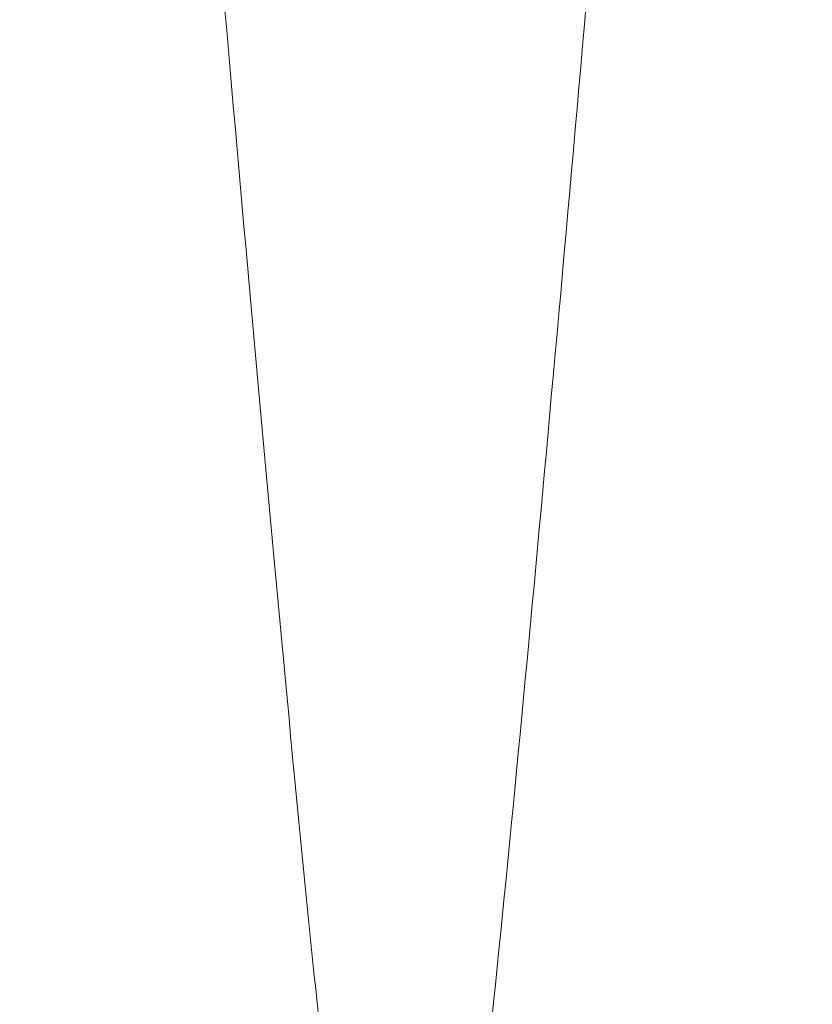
# Model space of a CAD drawing. Header units: inches. Extents: x 1 to 109, y 1 to 85.
# Tile 468 of 656: x 88.4314 to 88.43516, y 24.36437 to 24.36905. Entities that reach past the tile are written whole.
import ezdxf

# ---------------------------------------------------------------- set-up
doc = ezdxf.new("R2010")
doc.units = ezdxf.units.IN
doc.header["$MEASUREMENT"] = 0

msp = doc.modelspace()

# ---------------------------------------------------------------- linework, layer by layer
at = {"color": 7, "linetype": 'Continuous', "lineweight": 15, "ltscale": 5}
for points in [[(88.4381132, 24.4341884), (88.4380236, 24.4323244), (88.4378431, 24.4285655), (88.4375575, 24.4229141), (88.4372603, 24.4172427), (88.4369524, 24.4115979), (88.4366363, 24.4060278), (88.4363207, 24.4006851), (88.4360082, 24.3956052), (88.4357013, 24.3908153), (88.4353963, 24.3862509), (88.4350953, 24.3819437), (88.4347947, 24.377841), (88.4344969, 24.3739864), (88.4342048, 24.3704217), (88.4339249, 24.3672328), (88.4336595, 24.3643985), (88.4333818, 24.3619036), (88.433097, 24.3597911), (88.4328068, 24.3580627), (88.4325136, 24.3567185), (88.4322138, 24.355744), (88.4319094, 24.3551535), (88.4315966, 24.3549517), (88.4312776, 24.35517), (88.4309551, 24.3558337), (88.4306381, 24.3569277), (88.4303289, 24.358434), (88.4300299, 24.3603286), (88.4297483, 24.3625404), (88.4294851, 24.3650231), (88.4292337, 24.3677586), (88.4289679, 24.3708143), (88.4286916, 24.3742055), (88.4283991, 24.3779971), (88.4280921, 24.3821928), (88.4277724, 24.386787), (88.4274485, 24.3916663), (88.427123, 24.3967923), (88.4267986, 24.4021218), (88.4264842, 24.4075054), (88.4261819, 24.4128874), (88.4258934, 24.4182184), (88.4256147, 24.4235658), (88.4253467, 24.4288909), (88.4251767, 24.4324318), (88.4250923, 24.4341884)], [(88.4413684, 24.4341884), (88.4412788, 24.4323244), (88.4410983, 24.4285655), (88.4408127, 24.4229141), (88.4405155, 24.4172427), (88.4402076, 24.4115979), (88.4398916, 24.4060278), (88.4395759, 24.4006851), (88.4392634, 24.3956052), (88.4389565, 24.3908153), (88.4386515, 24.3862509), (88.4383505, 24.3819437), (88.4380499, 24.377841), (88.4377521, 24.3739864), (88.43746, 24.3704217), (88.4371801, 24.3672328), (88.4369147, 24.3643985), (88.436637, 24.3619036), (88.4363522, 24.3597911), (88.436062, 24.3580627), (88.4357688, 24.3567185), (88.435469, 24.355744), (88.4351646, 24.3551535), (88.4348518, 24.3549517), (88.4345328, 24.35517), (88.4342103, 24.3558337), (88.4338933, 24.3569277), (88.4335841, 24.358434), (88.4332851, 24.3603286), (88.4330035, 24.3625404), (88.4327403, 24.3650231), (88.4324889, 24.3677586), (88.4322231, 24.3708143), (88.4319468, 24.3742055), (88.4316543, 24.3779971), (88.4313473, 24.3821928), (88.4310276, 24.386787), (88.4307037, 24.3916663), (88.4303782, 24.3967923), (88.4300538, 24.4021218), (88.4297394, 24.4075054), (88.4294371, 24.4128874), (88.4291486, 24.4182184), (88.42887, 24.4235658), (88.4286019, 24.4288909), (88.4284319, 24.4324318), (88.4283476, 24.4341884)]]:
    msp.add_open_spline(points, degree=3, knots=[0, 0, 0, 0, 0.0224789, 0.0453313, 0.0685062, 0.0919475, 0.1155952, 0.1393856, 0.1618887, 0.1844038, 0.2068744, 0.2292447, 0.2514602, 0.2747945, 0.2978377, 0.320536, 0.3429176, 0.3655625, 0.3885596, 0.4105181, 0.432694, 0.4550359, 0.4774899, 0.5000003, 0.523873, 0.5476785, 0.5713505, 0.5948251, 0.6180416, 0.6409433, 0.662202, 0.6833271, 0.7047784, 0.7265313, 0.74854, 0.7721069, 0.7958441, 0.8196866, 0.8435676, 0.8674198, 0.891176, 0.9134288, 0.9354857, 0.9572967, 0.9788157, 1, 1, 1, 1], dxfattribs=at)

doc.saveas('drawing.dxf')
